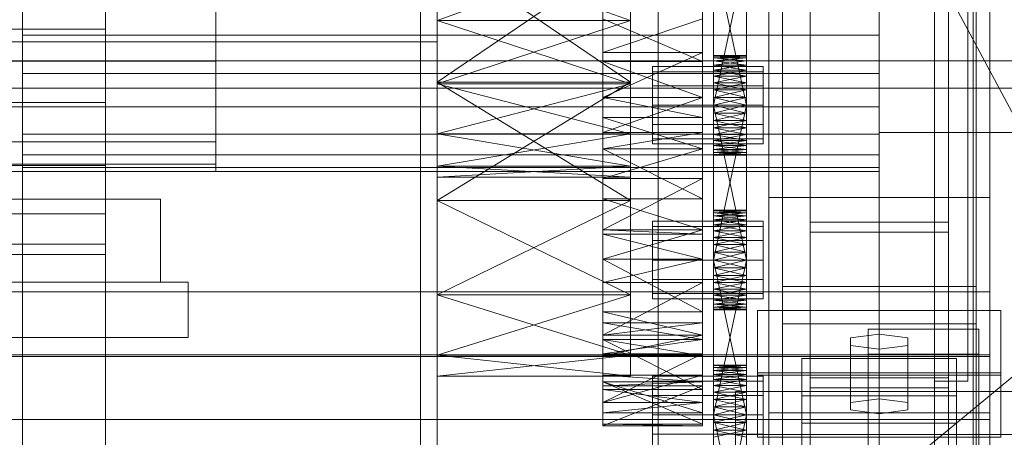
# Model space of a CAD drawing. Header units: millimetres. Extents: x -1970 to 61924, y -58230 to 6847.
# Tile 329 of 656: x 1324 to 1503, y -33322 to -33246. Entities that reach past the tile are written whole.
import ezdxf

# ---------------------------------------------------------------- set-up
doc = ezdxf.new("R2010")
doc.units = ezdxf.units.MM
doc.layers.add('frontal_C03', color=7, linetype='Continuous', lineweight=0)
doc.layers.add('frontal_secador', color=7, linetype='Continuous', lineweight=0)

msp = doc.modelspace()

# ---------------------------------------------------------------- linework, layer by layer
at = {"layer": 'frontal_C03'}
for p, q in [((1500, -32314.944), (1500, -34875.113)), ((1500, -34879.011), (1500, -32318.841)), ((1467.5, -33340.464), (1467.5, -32745.504)), ((1492.5, -32745.504), (1492.5, -33340.464)), ((1467.5, -33366.821), (1467.5, -32771.861)), ((1492.5, -33366.821), (1492.5, -32771.861)), ((1490, -35975), (1490, -32996.942)), ((1497, -35975), (1497, -32996.942)), ((1460, -33278.176), (1460, -33008.685)), ((1500, -33008.685), (1500, -33278.176)), ((1462.5, -33350.274), (1462.5, -33024.805)), ((1497.5, -33024.805), (1497.5, -33350.274)), ((1462.5, -33357.011), (1462.5, -33031.542)), ((1497.5, -33357.011), (1497.5, -33031.542)), ((1460, -33317.154), (1460, -33047.663)), ((1500, -33317.154), (1500, -33047.663)), ((1460, -33329.281), (1460, -33059.789)), ((1500, -33059.789), (1500, -33329.281)), ((1460, -33378.004), (1460, -33108.512)), ((1500, -33378.004), (1500, -33108.512)), ((1440, -33465.833), (1440, -33118.927)), ((1480, -33118.927), (1480, -33465.833)), ((1440, -33127.91), (1440, -33474.816)), ((1480, -33474.816), (1480, -33127.91)), ((1530, -33311.434), (1475, -33208.434)), ((1490, -33311.434), (1490, -33208.434)), ((1496, -33311.434), (1496, -33208.434)), ((1530, -33253.434), (-1530, -33253.434)), ((1530, -33258.434), (-1530, -33258.434)), ((1480, -33258.434), (1580, -33258.434)), ((1480, -33266.434), (1480, -33258.434)), ((1480, -33266.434), (1580, -33266.434)), ((1490, -33266.434), (1497, -33266.434)), ((1490, -35975), (1490, -33266.434)), ((1497, -35975), (1497, -33266.434)), ((1497, -33266.434), (1563, -33266.434)), ((1500, -33278.176), (1460, -33278.176)), ((1460, -33278.176), (1460, -33317.154)), ((1460, -33547.668), (1460, -33278.176)), ((1500, -33317.154), (1500, -33278.176)), ((1500, -33278.176), (1500, -33547.668)), ((1467.5, -33312.65), (1467.5, -33282.68)), ((1467.5, -33282.68), (1492.5, -33282.68)), ((1467.5, -33282.68), (1467.5, -33338.657)), ((1492.5, -33282.68), (1492.5, -33312.65)), ((1492.5, -33338.657), (1492.5, -33282.68)), ((1492.5, -33284.487), (1467.5, -33284.487)), ((1467.5, -33284.487), (1467.5, -33310.844)), ((1467.5, -33879.447), (1467.5, -33284.487)), ((1492.5, -33310.844), (1492.5, -33284.487)), ((1492.5, -33284.487), (1492.5, -33879.447)), ((-1500, -33295.272), (1500, -33295.272)), ((1462.5, -33301.034), (1462.5, -33294.297)), ((1462.5, -33294.297), (1497.5, -33294.297)), ((1462.5, -33619.765), (1462.5, -33294.297)), ((1497.5, -33294.297), (1497.5, -33301.034)), ((1497.5, -33294.297), (1497.5, -33619.765)), ((1500, -33295.272), (1500, -33306.68)), ((1500, -33295.272), (1500, -33306.965)), ((1458, -33309.888), (1458, -33298.659)), ((1458, -33298.659), (1502, -33298.659)), ((1458, -33310.353), (1458, -33298.659)), ((1502, -33298.659), (1502, -33309.888)), ((1502, -33298.659), (1502, -33310.353)), ((1497.5, -33301.034), (1462.5, -33301.034)), ((1462.5, -33626.502), (1462.5, -33301.034)), ((1478, -33306.519), (1478, -33302.028)), ((1478, -33302.028), (1498, -33302.028)), ((1478, -33362.834), (1478, -33302.028)), ((1497.5, -33626.502), (1497.5, -33301.034)), ((1498, -33302.028), (1498, -33306.519)), ((1498, -33302.028), (1498, -33362.834)), ((1480, -33302.926), (1474.804, -33303.6)), ((1474.804, -33303.6), (1474.804, -33304.947)), ((1474.804, -33315.293), (1474.804, -33303.6)), ((1485.196, -33303.6), (1480, -33302.926)), ((1480, -33314.62), (1480, -33302.926)), ((1485.196, -33304.947), (1485.196, -33303.6)), ((1485.196, -33315.293), (1485.196, -33303.6)), ((1474.804, -33304.947), (1480, -33305.621)), ((1474.804, -33316.641), (1474.804, -33304.947)), ((1480, -33305.621), (1485.196, -33304.947)), ((1480, -33305.621), (1480, -33317.314)), ((1485.196, -33316.641), (1485.196, -33304.947)), ((1500, -33306.68), (-1500, -33306.68)), ((1500, -33306.965), (-1500, -33306.965)), ((1466, -33314.089), (1466, -33307.352)), ((1466, -33307.352), (1494, -33307.352)), ((1466, -33319.045), (1466, -33307.352)), ((1498, -33306.519), (1478, -33306.519)), ((1478, -33306.519), (1478, -33367.325)), ((1494, -33307.352), (1494, -33314.089)), ((1494, -33307.352), (1494, -33319.045)), ((1498, -33367.325), (1498, -33306.519)), ((1500, -33318.373), (1500, -33306.68)), ((1500, -33318.373), (1500, -33306.965)), ((1502, -33309.888), (1458, -33309.888)), ((1458, -33309.888), (1458, -33321.581)), ((1502, -33321.581), (1502, -33309.888)), ((1502, -33310.353), (1458, -33310.353)), ((1458, -33310.353), (1458, -33321.581)), ((1467.5, -33310.844), (1492.5, -33310.844)), ((1467.5, -33905.804), (1467.5, -33310.844)), ((1496, -33311.434), (1490, -33311.434)), ((1492.5, -33905.804), (1492.5, -33310.844)), ((1502, -33321.581), (1502, -33310.353)), ((1454, -33327.651), (1454, -33313.278)), ((1454, -33313.278), (1506, -33313.278)), ((1454, -33321.074), (1454, -33313.278)), ((1492.5, -33312.65), (1467.5, -33312.65)), ((1467.5, -33312.65), (1467.5, -33368.627)), ((1492.5, -33312.65), (1492.5, -33368.627)), ((1494, -33314.089), (1466, -33314.089)), ((1466, -33314.089), (1466, -33325.782)), ((1474.804, -33315.293), (1480, -33314.62)), ((1480, -33314.62), (1485.196, -33315.293)), ((1494, -33325.782), (1494, -33314.089)), ((1474.804, -33316.641), (1474.804, -33315.293)), ((1480, -33317.314), (1474.804, -33316.641)), ((1485.196, -33316.641), (1480, -33317.314)), ((1485.196, -33315.293), (1485.196, -33316.641)), ((-1500, -33318.373), (1500, -33318.373)), ((1460, -33317.154), (1500, -33317.154)), ((1460, -33586.646), (1460, -33317.154)), ((1500, -33586.646), (1500, -33317.154)), ((1494, -33319.045), (1466, -33319.045)), ((1466, -33319.045), (1466, -33325.782)), ((1494, -33325.782), (1494, -33319.045)), ((1506, -33321.074), (1454, -33321.074)), ((1454, -33321.074), (1454, -33335.447)), ((1458, -33321.581), (1502, -33321.581))]:
    msp.add_line(p, q, dxfattribs=at)
at = {"layer": 'frontal_secador'}
for p, q in [((1340, -36000), (1340, -33000)), ((1400, -33250), (1400, -33000)), ((1400, -36000), (1400, -33000)), ((1325, -36000), (1325, -33075)), ((1325, -34600), (1325, -33075)), ((1325, -35980), (1325, -33075)), ((1325, -33350), (1325, -33075)), ((1397, -35940), (1397, -33075)), ((1400, -36000), (1400, -33075)), ((1400, -34600), (1400, -33075)), ((1400, -35940), (1400, -33075)), ((1400, -34650), (1400, -33075)), ((1480, -33098.5), (1480, -33359)), ((1480, -33354.82), (1480, -33098.5)), ((1480, -33330.5), (1480, -33117.12)), ((1480, -33354.82), (1480, -33117.12)), ((1480, -33122.82), (1480, -33337.72)), ((1480, -33122.82), (1480, -33359)), ((1480, -33330.5), (1480, -33129.28)), ((1480, -33136.5), (1480, -33337.72)), ((1480, -33330.5), (1480, -33136.5)), ((1715, -33136.5), (1480, -33330.5)), ((1430, -33269.365), (1430, -33177.639)), ((1430, -33311.527), (1430, -33177.639)), ((1448, -33177.639), (1448, -33269.365)), ((1448, -33177.639), (1448, -33311.527)), ((1400, -33188.24), (1400, -33278.76)), ((1435, -33278.76), (1435, -33188.24)), ((1340, -33250), (1340, -33210)), ((1400, -33220.83), (1400, -33278.76)), ((1435, -33278.76), (1435, -33220.83)), ((1430, -33269.365), (1430, -33221.142)), ((1448, -33221.142), (1448, -33269.365)), ((1450, -33264.281), (1450, -33225.481)), ((1456, -33225.481), (1456, -33264.281)), ((1450, -33227.136), (1450, -33264.281)), ((1456, -33264.281), (1456, -33227.136)), ((1450, -33264.281), (1450, -33229.414)), ((1456, -33229.414), (1456, -33264.281)), ((1450, -33261.5), (1450, -33232.092)), ((1450, -33264.281), (1450, -33232.092)), ((1456, -33232.092), (1456, -33261.5)), ((1456, -33232.092), (1456, -33264.281)), ((1340, -33247.735), (1340, -33233.5)), ((1400, -33233.5), (1400, -33246.17)), ((1400, -33278.76), (1400, -33233.5)), ((1400, -33233.5), (1400, -33257.294)), ((1400, -33233.5), (1400, -33257.599)), ((1400, -33306.731), (1400, -33233.5)), ((1400, -33233.5), (1400, -33266.67)), ((1435, -33233.5), (1400, -33257.294)), ((1435, -33257.294), (1400, -33233.5)), ((1435, -33233.5), (1400, -33246.17)), ((1435, -33246.17), (1400, -33233.5)), ((1435, -33246.17), (1435, -33233.5)), ((1435, -33233.5), (1435, -33278.76)), ((1435, -33257.294), (1435, -33233.5)), ((1435, -33257.599), (1435, -33233.5)), ((1435, -33233.5), (1435, -33306.731)), ((1435, -33266.67), (1435, -33233.5)), ((1450, -33233.5), (1450, -33261.5)), ((1456, -33261.5), (1450, -33233.5)), ((1456, -33233.5), (1450, -33261.5)), ((1456, -33261.5), (1456, -33233.5)), ((1325, -33241.304), (1325, -33248.807)), ((1430, -33241.304), (1430, -33248.807)), ((1480, -33241.304), (1480, -33248.807)), ((1360, -33243.853), (1360, -33253.5)), ((1400, -33257.599), (1400, -33246.17)), ((1400, -33278.76), (1400, -33246.17)), ((1435, -33246.17), (1400, -33246.17)), ((1435, -33246.17), (1400, -33257.599)), ((1435, -33257.599), (1400, -33246.17)), ((1430, -33245.858), (1430, -33263.732)), ((1430, -33253.576), (1430, -33245.858)), ((1430, -33269.365), (1430, -33245.858)), ((1430, -33245.858), (1430, -33251.942)), ((1430, -33245.858), (1430, -33289.361)), ((1430, -33245.858), (1430, -33311.527)), ((1448, -33245.858), (1430, -33251.942)), ((1448, -33253.576), (1430, -33245.858)), ((1435, -33246.17), (1435, -33257.599)), ((1435, -33246.17), (1435, -33278.76)), ((1448, -33263.732), (1448, -33245.858)), ((1448, -33245.858), (1448, -33253.576)), ((1448, -33245.858), (1448, -33269.365)), ((1448, -33251.942), (1448, -33245.858)), ((1448, -33289.361), (1448, -33245.858)), ((1448, -33311.527), (1448, -33245.858)), ((1340, -33247.735), (1290, -33247.735)), ((1325, -33248.807), (1325, -33255.723)), ((1480, -33248.807), (1325, -33248.807)), ((1430, -33248.807), (1325, -33248.807)), ((1340, -33247.735), (1340, -33261)), ((1430, -33248.807), (1430, -33255.723)), ((1480, -33248.807), (1480, -33255.723)), ((-1400, -33250), (1400, -33250)), ((1250, -33250), (1400, -33250)), ((1300, -33250), (1340, -33250)), ((1400, -36000), (1400, -33250)), ((1430, -33266.411), (1430, -33251.942)), ((1430, -33251.942), (1430, -33260.075)), ((1430, -33269.365), (1430, -33251.942)), ((1448, -33251.942), (1430, -33251.942)), ((1448, -33251.942), (1430, -33260.075)), ((1448, -33251.942), (1448, -33266.411)), ((1448, -33260.075), (1448, -33251.942)), ((1448, -33251.942), (1448, -33269.365)), ((1450, -33252.611), (1450, -33252.5)), ((1456, -33252.611), (1450, -33252.5)), ((1456, -33252.5), (1450, -33252.5)), ((1456, -33252.5), (1450, -33252.611)), ((1450, -33252.611), (1450, -33253.481)), ((1450, -33252.94), (1450, -33252.611)), ((1450, -33252.611), (1450, -33255.136)), ((1456, -33252.94), (1450, -33252.611)), ((1456, -33252.611), (1450, -33252.611)), ((1456, -33252.611), (1450, -33252.94)), ((1456, -33252.611), (1456, -33252.5)), ((1456, -33253.481), (1456, -33252.611)), ((1456, -33252.611), (1456, -33252.94)), ((1456, -33255.136), (1456, -33252.611)), ((1360, -33253.5), (-1360, -33253.5)), ((1360, -33253.5), (1360, -33261.784)), ((1430, -33253.576), (1430, -33263.732)), ((1430, -33260.075), (1430, -33253.576)), ((1448, -33260.075), (1430, -33253.576)), ((1448, -33253.576), (1430, -33253.576)), ((1439, -33255.438), (1439, -33254.5)), ((1459, -33254.5), (1439, -33254.5)), ((1448, -33263.732), (1448, -33253.576)), ((1448, -33253.576), (1448, -33260.075)), ((1450, -33253.481), (1450, -33252.94)), ((1456, -33253.481), (1450, -33252.94)), ((1456, -33252.94), (1450, -33252.94)), ((1456, -33252.94), (1450, -33253.481)), ((1450, -33253.481), (1450, -33255.136)), ((1450, -33254.219), (1450, -33253.481)), ((1450, -33257.414), (1450, -33253.481)), ((1450, -33292.281), (1450, -33253.481)), ((1456, -33254.219), (1450, -33253.481)), ((1456, -33253.481), (1450, -33253.481)), ((1456, -33253.481), (1450, -33254.219)), ((1450, -33255.136), (1450, -33254.219)), ((1456, -33255.136), (1450, -33254.219)), ((1456, -33254.219), (1450, -33254.219)), ((1456, -33254.219), (1450, -33255.136)), ((1456, -33252.94), (1456, -33253.481)), ((1456, -33255.136), (1456, -33253.481)), ((1456, -33253.481), (1456, -33254.219)), ((1456, -33253.481), (1456, -33257.414)), ((1456, -33253.481), (1456, -33292.281)), ((1456, -33254.219), (1456, -33255.136)), ((1459, -33255.438), (1459, -33254.5)), ((1325, -33255.723), (1325, -33261.784)), ((1480, -33255.723), (1325, -33255.723)), ((1430, -33255.723), (1325, -33255.723)), ((1430, -33255.723), (1430, -33261.784)), ((1439, -33258), (1439, -33255.438)), ((1459, -33255.438), (1439, -33255.438)), ((1450, -33255.136), (1450, -33257.414)), ((1450, -33256.21), (1450, -33255.136)), ((1450, -33255.136), (1450, -33260.092)), ((1450, -33255.136), (1450, -33292.281)), ((1456, -33256.21), (1450, -33255.136)), ((1456, -33255.136), (1450, -33255.136)), ((1456, -33255.136), (1450, -33256.21)), ((1450, -33257.414), (1450, -33256.21)), ((1456, -33257.414), (1450, -33256.21)), ((1456, -33256.21), (1450, -33256.21)), ((1456, -33256.21), (1450, -33257.414)), ((1456, -33257.414), (1456, -33255.136)), ((1456, -33255.136), (1456, -33256.21)), ((1456, -33260.092), (1456, -33255.136)), ((1456, -33292.281), (1456, -33255.136)), ((1456, -33256.21), (1456, -33257.414)), ((1459, -33258), (1459, -33255.438)), ((1480, -33255.723), (1480, -33261.784)), ((1400, -33257.294), (1400, -33278.76)), ((1435, -33257.294), (1400, -33257.294)), ((1435, -33257.294), (1400, -33278.76)), ((1435, -33278.76), (1400, -33257.294)), ((1400, -33266.67), (1400, -33257.599)), ((1400, -33278.76), (1400, -33257.599)), ((1435, -33257.599), (1400, -33257.599)), ((1435, -33257.599), (1400, -33266.67)), ((1435, -33266.67), (1400, -33257.599)), ((1435, -33278.76), (1435, -33257.294)), ((1435, -33257.599), (1435, -33266.67)), ((1435, -33257.599), (1435, -33278.76)), ((1439, -33261.5), (1439, -33258)), ((1459, -33258), (1439, -33258)), ((1450, -33257.414), (1450, -33260.092)), ((1450, -33258.719), (1450, -33257.414)), ((1450, -33292.281), (1450, -33257.414)), ((1456, -33258.719), (1450, -33257.414)), ((1456, -33257.414), (1450, -33257.414)), ((1456, -33257.414), (1450, -33258.719)), ((1456, -33260.092), (1456, -33257.414)), ((1456, -33257.414), (1456, -33258.719)), ((1456, -33257.414), (1456, -33292.281)), ((1459, -33261.5), (1459, -33258)), ((1450, -33260.092), (1450, -33258.719)), ((1456, -33260.092), (1450, -33258.719)), ((1456, -33258.719), (1450, -33258.719)), ((1456, -33258.719), (1450, -33260.092)), ((1456, -33258.719), (1456, -33260.092)), ((1360, -33261.784), (-1360, -33261.784)), ((1340, -33261), (1290, -33261)), ((1325, -33261.784), (1325, -33266.759)), ((1480, -33261.784), (1325, -33261.784)), ((1430, -33261.784), (1325, -33261.784)), ((1340, -33261), (1340, -33272.391)), ((1360, -33261.784), (1360, -33268.141)), ((1430, -33260.075), (1430, -33266.411)), ((1430, -33263.732), (1430, -33260.075)), ((1448, -33260.075), (1430, -33260.075)), ((1448, -33260.075), (1430, -33266.411)), ((1448, -33263.732), (1430, -33260.075)), ((1430, -33261.784), (1430, -33266.759)), ((1439, -33261.5), (1439, -33265)), ((1439, -33261.5), (1459, -33261.5)), ((1448, -33266.411), (1448, -33260.075)), ((1448, -33260.075), (1448, -33263.732)), ((1450, -33289.5), (1450, -33260.092)), ((1450, -33260.092), (1450, -33261.5)), ((1450, -33292.281), (1450, -33260.092)), ((1456, -33261.5), (1450, -33260.092)), ((1456, -33260.092), (1450, -33260.092)), ((1456, -33260.092), (1450, -33261.5)), ((1450, -33261.5), (1450, -33289.5)), ((1456, -33289.5), (1450, -33261.5)), ((1456, -33261.5), (1450, -33261.5)), ((1456, -33261.5), (1450, -33289.5)), ((1450, -33264.281), (1450, -33261.5)), ((1450, -33261.5), (1450, -33262.908)), ((1456, -33261.5), (1450, -33262.908)), ((1456, -33262.908), (1450, -33261.5)), ((1456, -33260.092), (1456, -33289.5)), ((1456, -33261.5), (1456, -33260.092)), ((1456, -33260.092), (1456, -33292.281)), ((1456, -33289.5), (1456, -33261.5)), ((1456, -33261.5), (1456, -33264.281)), ((1456, -33262.908), (1456, -33261.5)), ((1459, -33265), (1459, -33261.5)), ((1480, -33261.784), (1480, -33266.759)), ((1450, -33262.908), (1450, -33264.281)), ((1456, -33262.908), (1450, -33262.908)), ((1456, -33262.908), (1450, -33264.281)), ((1456, -33264.281), (1450, -33262.908)), ((1456, -33264.281), (1456, -33262.908)), ((1430, -33269.365), (1430, -33263.732)), ((1448, -33269.365), (1430, -33263.732)), ((1448, -33263.732), (1430, -33263.732)), ((1439, -33265), (1439, -33267.562)), ((1459, -33265), (1439, -33265)), ((1448, -33263.732), (1448, -33269.365)), ((1450, -33266.79), (1450, -33264.281)), ((1450, -33264.281), (1450, -33265.586)), ((1450, -33268.781), (1450, -33264.281)), ((1450, -33270.5), (1450, -33264.281)), ((1456, -33264.281), (1450, -33264.281)), ((1456, -33264.281), (1450, -33265.586)), ((1456, -33265.586), (1450, -33264.281)), ((1456, -33264.281), (1456, -33266.79)), ((1456, -33265.586), (1456, -33264.281)), ((1456, -33264.281), (1456, -33268.781)), ((1456, -33264.281), (1456, -33270.5)), ((1459, -33265), (1459, -33267.562)), ((1325, -33266.759), (1325, -33270.455)), ((1480, -33266.759), (1325, -33266.759)), ((1430, -33266.759), (1325, -33266.759)), ((1400, -33306.731), (1400, -33266.67)), ((1400, -33272.493), (1400, -33266.67)), ((1400, -33278.76), (1400, -33266.67)), ((1435, -33266.67), (1400, -33266.67)), ((1435, -33266.67), (1400, -33272.493)), ((1435, -33272.493), (1400, -33266.67)), ((1430, -33266.411), (1430, -33269.365)), ((1448, -33266.411), (1430, -33266.411)), ((1448, -33266.411), (1430, -33269.365)), ((1430, -33266.759), (1430, -33270.455)), ((1435, -33266.67), (1435, -33306.731)), ((1435, -33266.67), (1435, -33272.493)), ((1435, -33266.67), (1435, -33278.76)), ((1448, -33269.365), (1448, -33266.411)), ((1450, -33265.586), (1450, -33266.79)), ((1456, -33265.586), (1450, -33265.586)), ((1456, -33265.586), (1450, -33266.79)), ((1456, -33266.79), (1450, -33265.586)), ((1450, -33268.781), (1450, -33266.79)), ((1450, -33266.79), (1450, -33267.864)), ((1456, -33266.79), (1450, -33266.79)), ((1456, -33266.79), (1450, -33267.864)), ((1456, -33267.864), (1450, -33266.79)), ((1456, -33266.79), (1456, -33265.586)), ((1456, -33266.79), (1456, -33268.781)), ((1456, -33267.864), (1456, -33266.79)), ((1480, -33266.759), (1480, -33270.455)), ((1360, -33268.141), (-1360, -33268.141)), ((1360, -33268.141), (1360, -33272.137)), ((1439, -33267.562), (1439, -33268.5)), ((1459, -33267.562), (1439, -33267.562)), ((1459, -33268.5), (1439, -33268.5)), ((1450, -33267.864), (1450, -33268.781)), ((1456, -33267.864), (1450, -33267.864)), ((1456, -33267.864), (1450, -33268.781)), ((1456, -33268.781), (1450, -33267.864)), ((1450, -33270.06), (1450, -33268.781)), ((1450, -33268.781), (1450, -33269.519)), ((1450, -33270.5), (1450, -33268.781)), ((1456, -33268.781), (1450, -33268.781)), ((1456, -33268.781), (1450, -33269.519)), ((1456, -33269.519), (1450, -33268.781)), ((1456, -33268.781), (1456, -33267.864)), ((1456, -33268.781), (1456, -33270.06)), ((1456, -33269.519), (1456, -33268.781)), ((1456, -33268.781), (1456, -33270.5)), ((1459, -33267.562), (1459, -33268.5)), ((1325, -33270.455), (1325, -33272.731)), ((1480, -33270.455), (1325, -33270.455)), ((1430, -33270.455), (1325, -33270.455)), ((1430, -33269.365), (1430, -33284.806)), ((1430, -33278.435), (1430, -33269.365)), ((1430, -33289.361), (1430, -33269.365)), ((1430, -33269.365), (1430, -33274.777)), ((1430, -33303.889), (1430, -33269.365)), ((1430, -33311.527), (1430, -33269.365)), ((1448, -33269.365), (1430, -33269.365)), ((1448, -33269.365), (1430, -33274.777)), ((1448, -33278.435), (1430, -33269.365)), ((1430, -33270.455), (1430, -33272.731)), ((1448, -33284.806), (1448, -33269.365)), ((1448, -33269.365), (1448, -33278.435)), ((1448, -33269.365), (1448, -33289.361)), ((1448, -33274.777), (1448, -33269.365)), ((1448, -33269.365), (1448, -33303.889)), ((1448, -33269.365), (1448, -33311.527)), ((1450, -33269.519), (1450, -33270.06)), ((1456, -33269.519), (1450, -33269.519)), ((1456, -33269.519), (1450, -33270.06)), ((1456, -33270.06), (1450, -33269.519)), ((1450, -33270.5), (1450, -33270.06)), ((1450, -33270.06), (1450, -33270.389)), ((1456, -33270.06), (1450, -33270.06)), ((1456, -33270.06), (1450, -33270.389)), ((1456, -33270.389), (1450, -33270.06)), ((1450, -33270.389), (1450, -33270.5)), ((1456, -33270.389), (1450, -33270.389)), ((1456, -33270.389), (1450, -33270.5)), ((1456, -33270.5), (1450, -33270.389)), ((1456, -33270.5), (1450, -33270.5)), ((1456, -33270.06), (1456, -33269.519)), ((1456, -33270.06), (1456, -33270.5)), ((1456, -33270.389), (1456, -33270.06)), ((1456, -33270.5), (1456, -33270.389)), ((1480, -33270.455), (1480, -33272.731)), ((1360, -33272.137), (-1360, -33272.137)), ((1340, -33272.391), (1290, -33272.391)), ((1340, -33272.391), (1340, -33281.131)), ((1360, -33272.137), (1360, -33273.5)), ((1400, -33306.731), (1400, -33272.493)), ((1400, -33274.5), (1400, -33272.493)), ((1435, -33272.493), (1400, -33272.493)), ((1435, -33272.493), (1400, -33274.5)), ((1435, -33274.5), (1400, -33272.493)), ((1435, -33272.493), (1435, -33306.731)), ((1435, -33272.493), (1435, -33274.5)), ((1360, -33273.5), (-1360, -33273.5)), ((1325, -33272.731), (1325, -33273.5)), ((1480, -33272.731), (1325, -33272.731)), ((1430, -33272.731), (1325, -33272.731)), ((1480, -33273.5), (1325, -33273.5)), ((1430, -33273.5), (1325, -33273.5)), ((1430, -33272.731), (1430, -33273.5)), ((1480, -33272.731), (1480, -33273.5)), ((1400, -33306.731), (1400, -33274.5)), ((1435, -33274.5), (1400, -33274.5)), ((1430, -33289.353), (1430, -33274.777)), ((1430, -33274.777), (1430, -33284.05)), ((1430, -33289.361), (1430, -33274.777)), ((1448, -33274.777), (1430, -33274.777)), ((1448, -33274.777), (1430, -33284.05)), ((1435, -33274.5), (1435, -33306.731)), ((1448, -33274.777), (1448, -33289.353)), ((1448, -33284.05), (1448, -33274.777)), ((1448, -33274.777), (1448, -33289.361)), ((1280, -33278.5), (1350, -33278.5)), ((1350, -33293.5), (1350, -33278.5)), ((1400, -33306.731), (1400, -33278.76)), ((1400, -33278.76), (1400, -33295.794)), ((1435, -33278.76), (1400, -33278.76)), ((1435, -33278.76), (1400, -33295.794)), ((1435, -33295.794), (1400, -33278.76)), ((1430, -33278.435), (1430, -33284.806)), ((1430, -33284.05), (1430, -33278.435)), ((1448, -33284.05), (1430, -33278.435)), ((1448, -33278.435), (1430, -33278.435)), ((1435, -33278.76), (1435, -33306.731)), ((1435, -33295.794), (1435, -33278.76)), ((1448, -33284.806), (1448, -33278.435)), ((1448, -33278.435), (1448, -33284.05)), ((1340, -33281.131), (1290, -33281.131)), ((1340, -33281.131), (1340, -33286.626)), ((1450, -33280.611), (1450, -33280.5)), ((1456, -33280.611), (1450, -33280.5)), ((1456, -33280.5), (1450, -33280.5)), ((1456, -33280.5), (1450, -33280.611)), ((1450, -33280.611), (1450, -33281.481)), ((1450, -33280.94), (1450, -33280.611)), ((1450, -33280.611), (1450, -33283.136)), ((1456, -33280.94), (1450, -33280.611)), ((1456, -33280.611), (1450, -33280.611)), ((1456, -33280.611), (1450, -33280.94)), ((1450, -33281.481), (1450, -33280.94)), ((1456, -33281.481), (1450, -33280.94)), ((1456, -33280.94), (1450, -33280.94)), ((1456, -33280.94), (1450, -33281.481)), ((1456, -33280.611), (1456, -33280.5)), ((1456, -33281.481), (1456, -33280.611)), ((1456, -33280.611), (1456, -33280.94)), ((1456, -33283.136), (1456, -33280.611)), ((1456, -33280.94), (1456, -33281.481)), ((1439, -33283.438), (1439, -33282.5)), ((1459, -33282.5), (1439, -33282.5)), ((1450, -33281.481), (1450, -33283.136)), ((1450, -33282.219), (1450, -33281.481)), ((1450, -33285.414), (1450, -33281.481)), ((1450, -33320.281), (1450, -33281.481)), ((1456, -33282.219), (1450, -33281.481)), ((1456, -33281.481), (1450, -33281.481)), ((1456, -33281.481), (1450, -33282.219)), ((1450, -33283.136), (1450, -33282.219)), ((1456, -33283.136), (1450, -33282.219)), ((1456, -33282.219), (1450, -33282.219)), ((1456, -33282.219), (1450, -33283.136)), ((1450, -33283.136), (1450, -33285.414)), ((1450, -33284.21), (1450, -33283.136)), ((1450, -33283.136), (1450, -33288.092)), ((1450, -33283.136), (1450, -33320.281)), ((1456, -33284.21), (1450, -33283.136)), ((1456, -33283.136), (1450, -33283.136)), ((1456, -33283.136), (1450, -33284.21)), ((1456, -33283.136), (1456, -33281.481)), ((1456, -33281.481), (1456, -33282.219)), ((1456, -33281.481), (1456, -33285.414)), ((1456, -33281.481), (1456, -33320.281)), ((1456, -33282.219), (1456, -33283.136)), ((1456, -33285.414), (1456, -33283.136)), ((1456, -33283.136), (1456, -33284.21)), ((1456, -33288.092), (1456, -33283.136)), ((1456, -33320.281), (1456, -33283.136)), ((1459, -33283.438), (1459, -33282.5)), ((1430, -33284.05), (1430, -33289.353)), ((1430, -33284.806), (1430, -33284.05)), ((1448, -33284.05), (1430, -33284.05)), ((1448, -33284.05), (1430, -33289.353)), ((1448, -33284.806), (1430, -33284.05)), ((1430, -33289.361), (1430, -33284.806)), ((1448, -33289.361), (1430, -33284.806)), ((1448, -33284.806), (1430, -33284.806)), ((1439, -33286), (1439, -33283.438)), ((1459, -33283.438), (1439, -33283.438)), ((1448, -33289.353), (1448, -33284.05)), ((1448, -33284.05), (1448, -33284.806)), ((1448, -33284.806), (1448, -33289.361)), ((1450, -33285.414), (1450, -33284.21)), ((1456, -33285.414), (1450, -33284.21)), ((1456, -33284.21), (1450, -33284.21)), ((1456, -33284.21), (1450, -33285.414)), ((1456, -33284.21), (1456, -33285.414)), ((1459, -33286), (1459, -33283.438)), ((1340, -33286.626), (1290, -33286.626)), ((1340, -33286.626), (1340, -33288.5)), ((1439, -33289.5), (1439, -33286)), ((1459, -33286), (1439, -33286)), ((1450, -33285.414), (1450, -33288.092)), ((1450, -33286.719), (1450, -33285.414)), ((1450, -33320.281), (1450, -33285.414)), ((1456, -33286.719), (1450, -33285.414)), ((1456, -33285.414), (1450, -33285.414)), ((1456, -33285.414), (1450, -33286.719)), ((1450, -33288.092), (1450, -33286.719)), ((1456, -33288.092), (1450, -33286.719)), ((1456, -33286.719), (1450, -33286.719)), ((1456, -33286.719), (1450, -33288.092)), ((1456, -33288.092), (1456, -33285.414)), ((1456, -33285.414), (1456, -33286.719)), ((1456, -33285.414), (1456, -33320.281)), ((1456, -33286.719), (1456, -33288.092)), ((1459, -33289.5), (1459, -33286)), ((1340, -33288.5), (1290, -33288.5)), ((1450, -33317.5), (1450, -33288.092)), ((1450, -33288.092), (1450, -33289.5)), ((1450, -33320.281), (1450, -33288.092)), ((1456, -33289.5), (1450, -33288.092)), ((1456, -33288.092), (1450, -33288.092)), ((1456, -33288.092), (1450, -33289.5)), ((1456, -33288.092), (1456, -33317.5)), ((1456, -33289.5), (1456, -33288.092)), ((1456, -33288.092), (1456, -33320.281)), ((1448, -33289.353), (1430, -33289.353)), ((1448, -33289.353), (1430, -33289.361)), ((1430, -33289.361), (1430, -33300.859)), ((1430, -33298.895), (1430, -33289.361)), ((1430, -33303.889), (1430, -33289.361)), ((1430, -33289.361), (1430, -33293.572)), ((1430, -33289.361), (1430, -33311.527)), ((1448, -33289.361), (1430, -33289.361)), ((1448, -33289.361), (1430, -33293.572)), ((1448, -33298.895), (1430, -33289.361)), ((1439, -33289.5), (1439, -33293)), ((1439, -33289.5), (1459, -33289.5)), ((1448, -33300.859), (1448, -33289.361)), ((1448, -33289.361), (1448, -33298.895)), ((1448, -33289.361), (1448, -33303.889)), ((1448, -33293.572), (1448, -33289.361)), ((1448, -33311.527), (1448, -33289.361)), ((1450, -33289.5), (1450, -33317.5)), ((1456, -33317.5), (1450, -33289.5)), ((1456, -33289.5), (1450, -33289.5)), ((1456, -33289.5), (1450, -33317.5)), ((1450, -33292.281), (1450, -33289.5)), ((1450, -33289.5), (1450, -33290.908)), ((1456, -33289.5), (1450, -33290.908)), ((1456, -33290.908), (1450, -33289.5)), ((1456, -33317.5), (1456, -33289.5)), ((1456, -33289.5), (1456, -33292.281)), ((1456, -33290.908), (1456, -33289.5)), ((1459, -33293), (1459, -33289.5)), ((1450, -33290.908), (1450, -33292.281)), ((1456, -33290.908), (1450, -33290.908)), ((1456, -33290.908), (1450, -33292.281)), ((1456, -33292.281), (1450, -33290.908)), ((1456, -33292.281), (1456, -33290.908)), ((1275, -33293.5), (1355, -33293.5)), ((1280, -33293.5), (1350, -33293.5)), ((1355, -33303.5), (1355, -33293.5)), ((1430, -33306.827), (1430, -33293.572)), ((1430, -33293.572), (1430, -33303.075)), ((1430, -33303.889), (1430, -33293.572)), ((1448, -33293.572), (1430, -33293.572)), ((1448, -33293.572), (1430, -33303.075)), ((1439, -33293), (1439, -33295.562)), ((1459, -33293), (1439, -33293)), ((1448, -33293.572), (1448, -33306.827)), ((1448, -33303.075), (1448, -33293.572)), ((1448, -33293.572), (1448, -33303.889)), ((1450, -33294.79), (1450, -33292.281)), ((1450, -33292.281), (1450, -33293.586)), ((1450, -33296.781), (1450, -33292.281)), ((1450, -33298.5), (1450, -33292.281)), ((1456, -33292.281), (1450, -33292.281)), ((1456, -33292.281), (1450, -33293.586)), ((1456, -33293.586), (1450, -33292.281)), ((1450, -33293.586), (1450, -33294.79)), ((1456, -33293.586), (1450, -33293.586)), ((1456, -33293.586), (1450, -33294.79)), ((1456, -33294.79), (1450, -33293.586)), ((1456, -33292.281), (1456, -33294.79)), ((1456, -33293.586), (1456, -33292.281)), ((1456, -33292.281), (1456, -33296.781)), ((1456, -33292.281), (1456, -33298.5)), ((1456, -33294.79), (1456, -33293.586)), ((1459, -33293), (1459, -33295.562)), ((1439, -33295.562), (1439, -33296.5)), ((1459, -33295.562), (1439, -33295.562)), ((1450, -33296.781), (1450, -33294.79)), ((1450, -33294.79), (1450, -33295.864)), ((1456, -33294.79), (1450, -33294.79)), ((1456, -33294.79), (1450, -33295.864)), ((1456, -33295.864), (1450, -33294.79)), ((1456, -33294.79), (1456, -33296.781)), ((1456, -33295.864), (1456, -33294.79)), ((1459, -33295.562), (1459, -33296.5)), ((1400, -33295.794), (1400, -33306.731)), ((1435, -33295.794), (1400, -33295.794)), ((1435, -33295.794), (1400, -33306.731)), ((1435, -33306.731), (1400, -33295.794)), ((1435, -33306.731), (1435, -33295.794)), ((1459, -33296.5), (1439, -33296.5)), ((1450, -33295.864), (1450, -33296.781)), ((1456, -33295.864), (1450, -33295.864)), ((1456, -33295.864), (1450, -33296.781)), ((1456, -33296.781), (1450, -33295.864)), ((1450, -33298.06), (1450, -33296.781)), ((1450, -33296.781), (1450, -33297.519)), ((1450, -33298.5), (1450, -33296.781)), ((1456, -33296.781), (1450, -33296.781)), ((1456, -33296.781), (1450, -33297.519)), ((1456, -33297.519), (1450, -33296.781)), ((1456, -33296.781), (1456, -33295.864)), ((1456, -33296.781), (1456, -33298.06)), ((1456, -33297.519), (1456, -33296.781)), ((1456, -33296.781), (1456, -33298.5)), ((1430, -33298.895), (1430, -33300.859)), ((1430, -33303.075), (1430, -33298.895)), ((1448, -33303.075), (1430, -33298.895)), ((1448, -33298.895), (1430, -33298.895)), ((1448, -33300.859), (1448, -33298.895)), ((1448, -33298.895), (1448, -33303.075)), ((1450, -33297.519), (1450, -33298.06)), ((1456, -33297.519), (1450, -33297.519)), ((1456, -33297.519), (1450, -33298.06)), ((1456, -33298.06), (1450, -33297.519)), ((1450, -33298.5), (1450, -33298.06)), ((1450, -33298.06), (1450, -33298.389)), ((1456, -33298.06), (1450, -33298.06)), ((1456, -33298.06), (1450, -33298.389)), ((1456, -33298.389), (1450, -33298.06)), ((1450, -33298.389), (1450, -33298.5)), ((1456, -33298.389), (1450, -33298.389)), ((1456, -33298.389), (1450, -33298.5)), ((1456, -33298.5), (1450, -33298.389)), ((1456, -33298.5), (1450, -33298.5)), ((1456, -33298.06), (1456, -33297.519)), ((1456, -33298.06), (1456, -33298.5)), ((1456, -33298.389), (1456, -33298.06)), ((1456, -33298.5), (1456, -33298.389)), ((1430, -33300.859), (1430, -33303.075)), ((1430, -33303.889), (1430, -33300.859)), ((1448, -33303.889), (1430, -33300.859)), ((1448, -33300.859), (1430, -33300.859)), ((1448, -33300.859), (1430, -33303.075)), ((1448, -33303.075), (1448, -33300.859)), ((1448, -33300.859), (1448, -33303.889)), ((1275, -33303.5), (1355, -33303.5)), ((1430, -33303.075), (1430, -33306.827)), ((1448, -33303.075), (1430, -33303.075)), ((1448, -33303.075), (1430, -33306.827)), ((1430, -33306.827), (1430, -33303.889)), ((1430, -33303.889), (1430, -33310.317)), ((1430, -33312.954), (1430, -33303.889)), ((1430, -33311.527), (1430, -33303.889)), ((1430, -33303.889), (1430, -33306.487)), ((1448, -33306.827), (1430, -33303.889)), ((1448, -33303.889), (1430, -33303.889)), ((1448, -33303.889), (1430, -33306.487)), ((1448, -33312.954), (1430, -33303.889)), ((1448, -33306.827), (1448, -33303.075)), ((1448, -33303.889), (1448, -33306.827)), ((1448, -33310.317), (1448, -33303.889)), ((1448, -33303.889), (1448, -33312.954)), ((1448, -33303.889), (1448, -33311.527)), ((1448, -33306.487), (1448, -33303.889)), ((1400, -33306.731), (1400, -33310.5)), ((1435, -33306.731), (1400, -33306.731)), ((1435, -33306.731), (1400, -33310.5)), ((1435, -33310.5), (1400, -33306.731)), ((1430, -33317.124), (1430, -33306.487)), ((1430, -33306.487), (1430, -33315.291)), ((1430, -33311.527), (1430, -33306.487)), ((1448, -33306.487), (1430, -33306.487)), ((1448, -33306.487), (1430, -33315.291)), ((1448, -33306.827), (1430, -33306.827)), ((1435, -33306.731), (1435, -33310.5)), ((1448, -33306.487), (1448, -33317.124)), ((1448, -33315.291), (1448, -33306.487)), ((1448, -33306.487), (1448, -33311.527)), ((1450, -33308.611), (1450, -33308.5)), ((1456, -33308.611), (1450, -33308.5)), ((1456, -33308.5), (1450, -33308.5)), ((1456, -33308.5), (1450, -33308.611)), ((1450, -33308.611), (1450, -33309.481)), ((1450, -33308.94), (1450, -33308.611)), ((1450, -33308.611), (1450, -33311.136)), ((1456, -33308.94), (1450, -33308.611)), ((1456, -33308.611), (1450, -33308.611)), ((1456, -33308.611), (1450, -33308.94)), ((1450, -33309.481), (1450, -33308.94)), ((1456, -33309.481), (1450, -33308.94)), ((1456, -33308.94), (1450, -33308.94)), ((1456, -33308.94), (1450, -33309.481)), ((1450, -33309.481), (1450, -33311.136)), ((1450, -33310.219), (1450, -33309.481)), ((1450, -33313.414), (1450, -33309.481)), ((1450, -33348.281), (1450, -33309.481)), ((1456, -33310.219), (1450, -33309.481)), ((1456, -33309.481), (1450, -33309.481)), ((1456, -33309.481), (1450, -33310.219)), ((1456, -33308.611), (1456, -33308.5)), ((1456, -33309.481), (1456, -33308.611)), ((1456, -33308.611), (1456, -33308.94)), ((1456, -33311.136), (1456, -33308.611)), ((1456, -33308.94), (1456, -33309.481)), ((1456, -33311.136), (1456, -33309.481)), ((1456, -33309.481), (1456, -33310.219)), ((1456, -33309.481), (1456, -33313.414)), ((1456, -33309.481), (1456, -33348.281)), ((1435, -33310.5), (1400, -33310.5)), ((1430, -33312.954), (1430, -33310.317)), ((1430, -33310.317), (1430, -33315.291)), ((1430, -33311.527), (1430, -33310.317)), ((1448, -33311.527), (1430, -33310.317)), ((1448, -33310.317), (1430, -33310.317)), ((1448, -33310.317), (1430, -33315.291)), ((1430, -33317.124), (1430, -33311.527)), ((1430, -33311.527), (1430, -33312.256)), ((1430, -33319.235), (1430, -33311.527)), ((1448, -33317.124), (1430, -33311.527)), ((1448, -33311.527), (1430, -33311.527)), ((1448, -33311.527), (1430, -33312.256)), ((1448, -33319.235), (1430, -33311.527)), ((1439, -33311.438), (1439, -33310.5)), ((1459, -33310.5), (1439, -33310.5)), ((1439, -33314), (1439, -33311.438)), ((1459, -33311.438), (1439, -33311.438)), ((1448, -33310.317), (1448, -33312.954)), ((1448, -33315.291), (1448, -33310.317)), ((1448, -33310.317), (1448, -33311.527)), ((1448, -33311.527), (1448, -33317.124)), ((1448, -33312.256), (1448, -33311.527)), ((1448, -33311.527), (1448, -33319.235)), ((1450, -33311.136), (1450, -33310.219)), ((1456, -33311.136), (1450, -33310.219)), ((1456, -33310.219), (1450, -33310.219)), ((1456, -33310.219), (1450, -33311.136)), ((1450, -33311.136), (1450, -33313.414)), ((1450, -33312.21), (1450, -33311.136)), ((1450, -33311.136), (1450, -33316.092)), ((1450, -33311.136), (1450, -33348.281)), ((1456, -33312.21), (1450, -33311.136)), ((1456, -33311.136), (1450, -33311.136)), ((1456, -33311.136), (1450, -33312.21)), ((1456, -33310.219), (1456, -33311.136)), ((1456, -33313.414), (1456, -33311.136)), ((1456, -33311.136), (1456, -33312.21)), ((1456, -33316.092), (1456, -33311.136)), ((1456, -33348.281), (1456, -33311.136)), ((1459, -33311.438), (1459, -33310.5)), ((1459, -33314), (1459, -33311.438)), ((1430, -33319.235), (1430, -33312.256)), ((1430, -33312.256), (1430, -33319.5)), ((1448, -33312.256), (1430, -33312.256)), ((1448, -33312.256), (1430, -33319.5)), ((1430, -33315.291), (1430, -33312.954)), ((1448, -33315.291), (1430, -33312.954)), ((1448, -33312.954), (1430, -33312.954)), ((1448, -33312.256), (1448, -33319.235)), ((1448, -33319.5), (1448, -33312.256)), ((1448, -33312.954), (1448, -33315.291)), ((1450, -33313.414), (1450, -33312.21)), ((1456, -33313.414), (1450, -33312.21)), ((1456, -33312.21), (1450, -33312.21)), ((1456, -33312.21), (1450, -33313.414)), ((1450, -33313.414), (1450, -33316.092)), ((1450, -33314.719), (1450, -33313.414)), ((1450, -33348.281), (1450, -33313.414)), ((1456, -33314.719), (1450, -33313.414)), ((1456, -33313.414), (1450, -33313.414)), ((1456, -33313.414), (1450, -33314.719)), ((1456, -33312.21), (1456, -33313.414)), ((1456, -33316.092), (1456, -33313.414)), ((1456, -33313.414), (1456, -33314.719)), ((1456, -33313.414), (1456, -33348.281)), ((1439, -33317.5), (1439, -33314)), ((1459, -33314), (1439, -33314)), ((1450, -33316.092), (1450, -33314.719)), ((1456, -33316.092), (1450, -33314.719)), ((1456, -33314.719), (1450, -33314.719)), ((1456, -33314.719), (1450, -33316.092)), ((1456, -33314.719), (1456, -33316.092)), ((1459, -33317.5), (1459, -33314)), ((1430, -33315.291), (1430, -33317.124)), ((1448, -33315.291), (1430, -33315.291)), ((1448, -33315.291), (1430, -33317.124)), ((1448, -33317.124), (1448, -33315.291)), ((1450, -33345.5), (1450, -33316.092)), ((1450, -33316.092), (1450, -33317.5)), ((1450, -33348.281), (1450, -33316.092)), ((1456, -33317.5), (1450, -33316.092)), ((1456, -33316.092), (1450, -33316.092)), ((1456, -33316.092), (1450, -33317.5)), ((1456, -33316.092), (1456, -33345.5)), ((1456, -33317.5), (1456, -33316.092)), ((1456, -33316.092), (1456, -33348.281)), ((1448, -33317.124), (1430, -33317.124)), ((1439, -33317.5), (1439, -33321)), ((1439, -33317.5), (1459, -33317.5)), ((1450, -33317.5), (1450, -33345.5)), ((1456, -33345.5), (1450, -33317.5)), ((1456, -33317.5), (1450, -33317.5)), ((1456, -33317.5), (1450, -33345.5)), ((1450, -33320.281), (1450, -33317.5)), ((1450, -33317.5), (1450, -33318.908)), ((1456, -33317.5), (1450, -33318.908)), ((1456, -33318.908), (1450, -33317.5)), ((1456, -33345.5), (1456, -33317.5)), ((1456, -33317.5), (1456, -33320.281)), ((1456, -33318.908), (1456, -33317.5)), ((1459, -33321), (1459, -33317.5)), ((1430, -33319.5), (1430, -33319.235)), ((1448, -33319.5), (1430, -33319.235)), ((1448, -33319.235), (1430, -33319.235)), ((1448, -33319.5), (1430, -33319.5)), ((1448, -33319.235), (1448, -33319.5)), ((1450, -33318.908), (1450, -33320.281)), ((1456, -33318.908), (1450, -33318.908)), ((1456, -33318.908), (1450, -33320.281)), ((1456, -33320.281), (1450, -33318.908)), ((1450, -33322.79), (1450, -33320.281)), ((1450, -33320.281), (1450, -33321.586)), ((1450, -33324.781), (1450, -33320.281)), ((1450, -33326.5), (1450, -33320.281)), ((1456, -33320.281), (1450, -33320.281)), ((1456, -33320.281), (1450, -33321.586)), ((1456, -33321.586), (1450, -33320.281)), ((1456, -33320.281), (1456, -33318.908)), ((1456, -33320.281), (1456, -33322.79)), ((1456, -33321.586), (1456, -33320.281)), ((1456, -33320.281), (1456, -33324.781)), ((1456, -33320.281), (1456, -33326.5)), ((1439, -33321), (1439, -33323.562)), ((1459, -33321), (1439, -33321)), ((1459, -33321), (1459, -33323.562))]:
    msp.add_line(p, q, dxfattribs=at)

doc.saveas('drawing.dxf')
